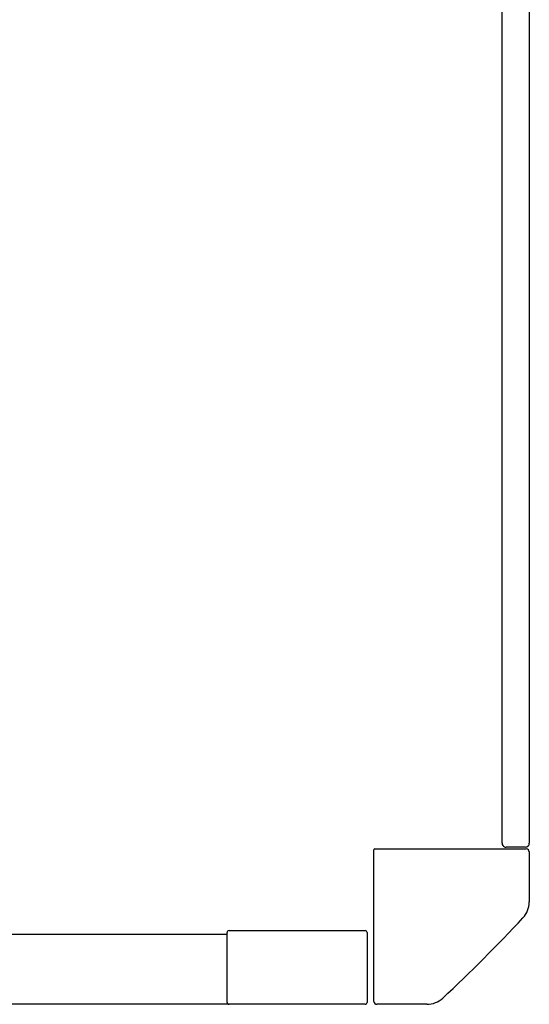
# Model space of a CAD drawing. Header units: metres. Extents: x 15.7 to 54.8, y -39.7 to 1.1.
# Tile 277 of 500: x 17.104 to 17.366, y -9.834 to -9.327. Entities that reach past the tile are written whole.
import ezdxf

# ---------------------------------------------------------------- set-up
doc = ezdxf.new("R2010")
doc.units = ezdxf.units.M
doc.header["$MEASUREMENT"] = 0
doc.layers.add('2D', color=252, linetype='Continuous')

# ---------------------------------------------------------------- blocks, each defined once
blk = doc.blocks.new('2D_QYOS_100_PUERTA_1')
for p, q in [((1.036036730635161, -0.9670024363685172), (1.036036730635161, -0.08300243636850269)), ((1.050036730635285, -0.08300243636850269), (1.050036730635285, -0.9670024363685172)), ((0.9699890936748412, -1.048452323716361), (0.9699890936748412, -0.9704523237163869)), ((0.9704890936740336, -0.969952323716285), (1.048489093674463, -0.969952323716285)), ((1.048036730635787, -0.9690024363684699), (1.038036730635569, -0.9690024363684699)), ((1.049989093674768, -0.9714523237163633), (1.049989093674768, -0.9972608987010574)), ((0.8943580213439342, -1.01395240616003), (0.1555979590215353, -1.01395240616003)), ((0.8943580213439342, -1.013954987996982), (0.8943580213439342, -1.012968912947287)), ((0.8943580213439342, -1.048968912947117), (0.8943580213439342, -1.013954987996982)), ((0.8953580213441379, -1.01196891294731), (0.9654836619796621, -1.01196891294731)), ((0.9664836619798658, -1.012968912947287), (0.9664836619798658, -1.048968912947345)), ((0.8951770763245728, -1.049952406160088), (0.1547789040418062, -1.049952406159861)), ((0.9654836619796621, -1.049968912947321), (0.8953580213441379, -1.049968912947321)), ((0.9972976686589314, -1.049952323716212), (0.9714890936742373, -1.049952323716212))]:
    blk.add_line(p, q)
for centre, radius, start, end in [((1.038036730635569, -0.9670024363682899), 0.00200000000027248, 180.0000000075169, 248.8330976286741), ((1.048036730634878, -0.9670024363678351), 0.002000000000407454, 270, 359.9999999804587), ((0.9704890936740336, -0.9704523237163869), 0.0005000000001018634, 89.99999999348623, 179.9999999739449), ((1.038036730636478, -0.9670024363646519), 0.002000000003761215, 248.8330976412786, 269.9999999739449), ((1.048489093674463, -0.971452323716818), 0.001500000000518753, 2.008848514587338e-08, 90), ((1.037989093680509, -0.9972608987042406), 0.01199999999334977, 317.1215127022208, 1.520315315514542e-08), ((0.4684170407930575, -0.4683802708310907), 0.7892560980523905, 312.8784872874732, 317.1215127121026), ((0.8953580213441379, -1.012968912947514), 0.001000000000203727, 90.00000000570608, 179.9999999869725), ((0.9654836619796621, -1.012968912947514), 0.001000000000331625, 1.873361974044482e-08, 90), ((0.8953580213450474, -1.048968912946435), 0.001000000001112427, 180.0000000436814, 208.3538773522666), ((0.8953580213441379, -1.048968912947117), 0.001000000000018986, 208.3538773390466, 270), ((0.9654836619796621, -1.04896891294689), 0.001000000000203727, 270.0000000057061, 359.9999999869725), ((0.9714890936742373, -1.048452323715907), 0.001500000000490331, 180.0000000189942, 270), ((0.9972976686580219, -1.037952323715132), 0.01200000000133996, 270.0000000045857, 312.8784872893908)]:
    blk.add_arc(centre, radius, start, end)

msp = doc.modelspace()

# ---------------------------------------------------------------- block references
at = {"layer": '2D'}
msp.add_blockref('2D_QYOS_100_PUERTA_1', (16.31644467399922, -8.784232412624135), dxfattribs=at)

doc.saveas('drawing.dxf')
